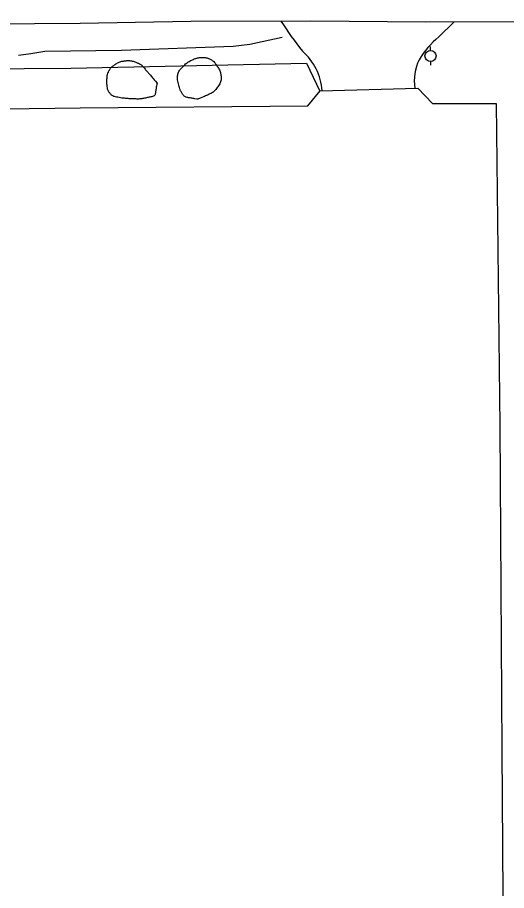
# Model space of a CAD drawing. Extents: x 2145380 to 2157287, y 139568 to 149130.
# Drawn here: x 2150312 to 2150489.4, y 141333.7 to 141649.9 of the extents above; entities that cross this region are included whole.
import ezdxf

# ---------------------------------------------------------------- set-up
doc = ezdxf.new("R2010")
doc.units = 0
for name, color, linetype in [('TOPO_Asphalt', 7, 'Continuous'), ('TOPO_Dirt Grav', 7, 'Continuous'), ('TOPO_Fence', 7, 'Continuous'), ('TOPO_Flowline', 7, 'Continuous'), ('TOPO_Power Pole', 7, 'Continuous'), ('TOPO_Tree Line', 7, 'Continuous')]:
    doc.layers.add(name, color=color, linetype=linetype)

# ---------------------------------------------------------------- blocks, each defined once
blk = doc.blocks.new('POWPOL')
at = {"layer": 'TOPO_Power Pole'}
for p, q in [((0, 10.2), (0, 17.3)), ((0, -10.2), (0, -17.3))]:
    blk.add_line(p, q, dxfattribs=at)
blk.add_circle((0, 0), 10.2, dxfattribs=at)

msp = doc.modelspace()

# ---------------------------------------------------------------- linework, layer by layer
at = {"layer": 'TOPO_Asphalt'}
msp.add_lwpolyline([(2150173.54, 141646.08), (2150188.55, 141646.69), (2150232.35, 141647.37), (2150285.09, 141647.5), (2150334.75, 141647.84), (2150374.92, 141648.5), (2150418.39, 141648.61), (2150460.06, 141648.31), (2150493.23, 141648.46), (2150550.78, 141649.53), (2150586.03, 141649.89), (2150625.42, 141649.15)], dxfattribs=at)
at = {"layer": 'TOPO_Dirt Grav'}
msp.add_lwpolyline([(2150470.35, 141648.36), (2150464.74, 141642.85)], dxfattribs=at)
for centre, radius, start, end in [((2150514.57, 141716.82), 126.91, 212.5247, 218.5661), ((2150485.14, 141618.29), 31.92, 129.701, 149.3927), ((2150401.25, 141621.71), 21.32, 4.3932, 48.6206), ((2150472.95, 141626.94), 17.08, 153.565, 188.8907)]:
    msp.add_arc(centre, radius, start, end, dxfattribs=at)
at = {"layer": 'TOPO_Fence'}
for points in [[(2150147.61, 141622.93), (2150171.01, 141623.59), (2150181.5, 141630.27), (2150263.67, 141631.06), (2150331.32, 141631.49), (2150416.88, 141633.39), (2150421.7, 141623.22)], [(2150216.62, 141460.54), (2150221.88, 141565.84), (2150223.97, 141615.68), (2150334.71, 141617.15), (2150417.27, 141617.89), (2150421.77, 141623.32), (2150457.14, 141624.34), (2150462.51, 141618.74), (2150485.59, 141618.68), (2150486.91, 141501.88), (2150487.65, 141384.54), (2150488, 141331.79)]]:
    msp.add_lwpolyline(points, dxfattribs=at)
at = {"layer": 'TOPO_Flowline'}
msp.add_lwpolyline([(2150407.95, 141642.61), (2150396.25, 141640.09), (2150390.23, 141639.4), (2150349.69, 141637.93), (2150321.97, 141637.53), (2150316.91, 141636.74), (2150312.37, 141636.07)], dxfattribs=at)
at = {"layer": 'TOPO_Tree Line'}
for points in [[(2150362.62, 141626.1), (2150361.75, 141627.14), (2150360.88, 141628.17), (2150360.01, 141629.2), (2150359.15, 141630.21), (2150358.29, 141631.22), (2150357.41, 141632.22), (2150356.78, 141632.94), (2150355.87, 141633.31), (2150354.96, 141633.66), (2150353.69, 141634.16), (2150352.34, 141634.32), (2150351.06, 141634.19), (2150349.81, 141634.06), (2150348.61, 141633.63), (2150347.44, 141632.86), (2150346.45, 141632.22), (2150345.73, 141631.54), (2150345.2, 141630.52), (2150344.77, 141629.68), (2150344.6, 141628.82), (2150344.49, 141627.94), (2150344.4, 141627.08), (2150344.41, 141626.21), (2150344.5, 141625.35), (2150344.61, 141624.36), (2150344.77, 141623.42), (2150345.47, 141622.54), (2150346.14, 141621.7), (2150346.98, 141621.28), (2150347.92, 141621.07), (2150348.87, 141620.86), (2150349.83, 141620.71), (2150350.79, 141620.62), (2150352.17, 141620.49), (2150353.55, 141620.4), (2150354.93, 141620.36), (2150356.36, 141620.32), (2150357.77, 141620.55), (2150359.19, 141620.86), (2150360.27, 141621.1), (2150361.85, 141621.39), (2150362.02, 141622.46), (2150362.22, 141623.68), (2150362.42, 141624.89), (2150362.62, 141626.1), (2150362.62, 141626.1)], [(2150377.44, 141620.26), (2150378.69, 141620.81), (2150379.94, 141621.36), (2150381.2, 141621.91), (2150382.45, 141622.47), (2150383.45, 141623.21), (2150384.42, 141624.47), (2150385.47, 141625.82), (2150385.98, 141627.29), (2150385.83, 141628.67), (2150385.69, 141629.96), (2150385.09, 141631.25), (2150384.26, 141632.52), (2150383.73, 141633.34), (2150383.28, 141633.94), (2150382.43, 141634.47), (2150381.33, 141635.16), (2150380.21, 141635.41), (2150379.09, 141635.4), (2150377.92, 141635.38), (2150376.73, 141635.12), (2150375.56, 141634.59), (2150374.25, 141633.99), (2150373.25, 141633.33), (2150372.21, 141632.27), (2150371.15, 141631.2), (2150370.27, 141630.07), (2150370.07, 141628.72), (2150369.93, 141627.79), (2150370.16, 141626.8), (2150370.39, 141625.86), (2150370.62, 141624.93), (2150370.82, 141624.03), (2150371.31, 141623.15), (2150371.88, 141622.12), (2150372.67, 141621.08), (2150373.76, 141620.89), (2150374.99, 141620.68), (2150376.21, 141620.47), (2150377.44, 141620.26), (2150377.44, 141620.26)]]:
    msp.add_open_spline(points, degree=3, dxfattribs=at)

# ---------------------------------------------------------------- block references
at = {"layer": 'TOPO_Power Pole', "xscale": 0.19685000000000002, "yscale": 0.19685000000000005}
msp.add_blockref('POWPOL', (2150461.79, 141635.96), dxfattribs=at)

doc.saveas('drawing.dxf')
